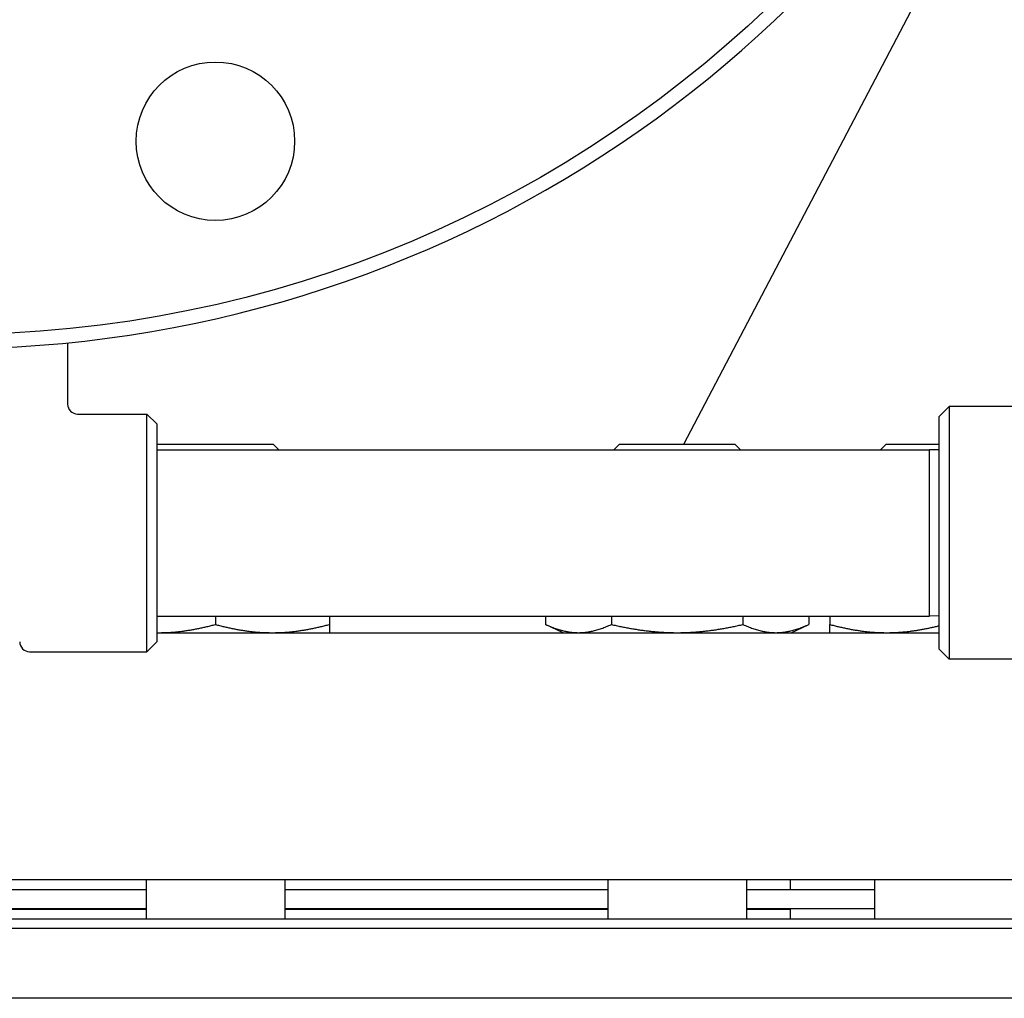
# Model space of a CAD drawing. Header units: inches. Extents: x 36 to 1719, y -84 to 1122.
# Tile 349 of 571: x 902.87 to 909.08, y 415.42 to 421.6. Entities that reach past the tile are written whole.
import ezdxf

# ---------------------------------------------------------------- set-up
doc = ezdxf.new("R2010")
doc.units = ezdxf.units.IN
doc.header["$LTSCALE"] = 48
doc.header["$MEASUREMENT"] = 0
doc.layers.add('Visible (ANSI)', color=7, linetype='Continuous', lineweight=30)

msp = doc.modelspace()

# ---------------------------------------------------------------- linework, layer by layer
at = {"layer": 'Visible (ANSI)'}
for p, q in [((907.05687, 418.91877), (909.02636, 422.6761)), ((903.16768, 419.55793), (903.16768, 419.17127)), ((908.66768, 419.09377), (908.73018, 419.15627)), ((908.73018, 419.15627), (908.73018, 417.56127)), ((909.1297, 419.15627), (908.73018, 419.15627)), ((903.23018, 419.10877), (903.66768, 419.10877)), ((903.73018, 419.04627), (903.66768, 419.10877)), ((903.66768, 417.60877), (903.66768, 419.10877)), ((908.66768, 417.62377), (908.66768, 419.09377)), ((903.73018, 419.04627), (903.73018, 417.67127)), ((903.73542, 418.91877), (903.73018, 418.91353)), ((903.73018, 418.88377), (908.60518, 418.88377)), ((903.73542, 418.91877), (904.46459, 418.91877)), ((904.46459, 418.91877), (904.49959, 418.88377)), ((906.64929, 418.91877), (906.61429, 418.88377)), ((906.64929, 418.91877), (907.37846, 418.91877)), ((907.37846, 418.91877), (907.41346, 418.88377)), ((908.33162, 418.91877), (908.29662, 418.88377)), ((908.33162, 418.91877), (908.66768, 418.91877)), ((908.66768, 418.88214), (908.60518, 418.88377)), ((908.60518, 417.83377), (908.60518, 418.88377)), ((903.73018, 417.83377), (908.60518, 417.83377)), ((904.10001, 417.83377), (904.10001, 417.78064)), ((904.81901, 417.83377), (904.81901, 417.78064)), ((906.18365, 417.83377), (906.18365, 417.78064)), ((906.59876, 417.83377), (906.59876, 417.78064)), ((907.42899, 417.83377), (907.42899, 417.78064)), ((907.84411, 417.83377), (907.84411, 417.78064)), ((907.9772, 417.83377), (907.9772, 417.78064)), ((908.66768, 417.83541), (908.60518, 417.83377)), ((906.29488, 417.72877), (906.18365, 417.78064)), ((907.73288, 417.72877), (907.84411, 417.78064)), ((903.73018, 417.72877), (908.66768, 417.72877)), ((903.73018, 417.67127), (903.66768, 417.60877)), ((902.92768, 417.60877), (903.66768, 417.60877)), ((908.66768, 417.62377), (908.73018, 417.56127)), ((909.90346, 417.56127), (908.73018, 417.56127)), ((909.79268, 416.16877), (895.04268, 416.16877)), ((903.66251, 416.16877), (903.66251, 415.92377)), ((904.53751, 416.16877), (904.53751, 415.92377)), ((906.57638, 416.16877), (906.57638, 415.92377)), ((907.45138, 416.16877), (907.45138, 415.92377)), ((907.72768, 416.16877), (907.72768, 416.10877)), ((908.2587, 416.16877), (908.2587, 415.92377)), ((901.17286, 416.10877), (903.66251, 416.10877)), ((904.53751, 416.10877), (906.57638, 416.10877)), ((907.45138, 416.10877), (908.2587, 416.10877)), ((901.17286, 415.98877), (903.66251, 415.98877)), ((901.17286, 415.98377), (903.66251, 415.98377)), ((904.53751, 415.98877), (906.57638, 415.98877)), ((904.53751, 415.98377), (906.57638, 415.98377)), ((907.45138, 415.98877), (908.2587, 415.98877)), ((907.45138, 415.98377), (907.72768, 415.98377)), ((907.60768, 415.98877), (907.60768, 415.98377)), ((907.72768, 415.98377), (907.72768, 415.92377)), ((894.98018, 415.92377), (909.85518, 415.92377)), ((909.91768, 415.86127), (894.91768, 415.86127)), ((1035.91768, 415.42127), (738.91768, 415.42127))]:
    msp.add_line(p, q, dxfattribs=at)
for centre, radius in [((902.41768, 427.10877), 7.5), ((904.10001, 420.83025), 0.5)]:
    msp.add_circle(centre, radius, dxfattribs=at)
for centre, radius, start, end in [((902.41768, 427.10877), 7.588, 134.247392, 45.752608), ((903.23018, 419.17127), 0.0625, 180, 270), ((902.92768, 417.67127), 0.0625, 180, 270)]:
    msp.add_arc(centre, radius, start, end, dxfattribs=at)
for points, weights in [([(903.74051, 417.72877), (903.90735, 417.72877), (904.10001, 417.78064)], [1, 1.0379548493, 1]), ([(904.10001, 417.78064), (904.29266, 417.72877), (904.45951, 417.72877)], [1, 1.0379548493, 1]), ([(904.45951, 417.72877), (904.62635, 417.72877), (904.81901, 417.78064)], [1, 1.0379548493, 1]), ([(904.81901, 417.78064), (904.81901, 417.72877), (904.81901, 417.72877)], [1, 1.0379548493, 1]), ([(906.18365, 417.78064), (906.29488, 417.72877), (906.3912, 417.72877)], [1, 1.0379548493, 1]), ([(906.3912, 417.72877), (906.48753, 417.72877), (906.59876, 417.78064)], [1, 1.0379548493, 1]), ([(906.59876, 417.78064), (906.82122, 417.72877), (907.01388, 417.72877)], [1, 1.0379548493, 1]), ([(907.01388, 417.72877), (907.20653, 417.72877), (907.42899, 417.78064)], [1, 1.0379548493, 1]), ([(907.42899, 417.78064), (907.54022, 417.72877), (907.63655, 417.72877)], [1, 1.0379548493, 1]), ([(907.63655, 417.72877), (907.73288, 417.72877), (907.84411, 417.78064)], [1, 1.0379548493, 1]), ([(907.9772, 417.78064), (908.16986, 417.72877), (908.3367, 417.72877)], [1, 1.0379548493, 1]), ([(907.9772, 417.72877), (907.9772, 417.72877), (907.9772, 417.78064)], [1, 1.0379548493, 1]), ([(908.3367, 417.72877), (908.49191, 417.72877), (908.66768, 417.7732)], [1, 1.03521467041, 1.00508469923]), ([(903.73018, 417.72882), (903.73534, 417.72877), (903.74051, 417.72877)], [1.00219746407, 1.00113252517, 1])]:
    msp.add_rational_spline(points, weights, degree=2, dxfattribs=at)

doc.saveas('drawing.dxf')
